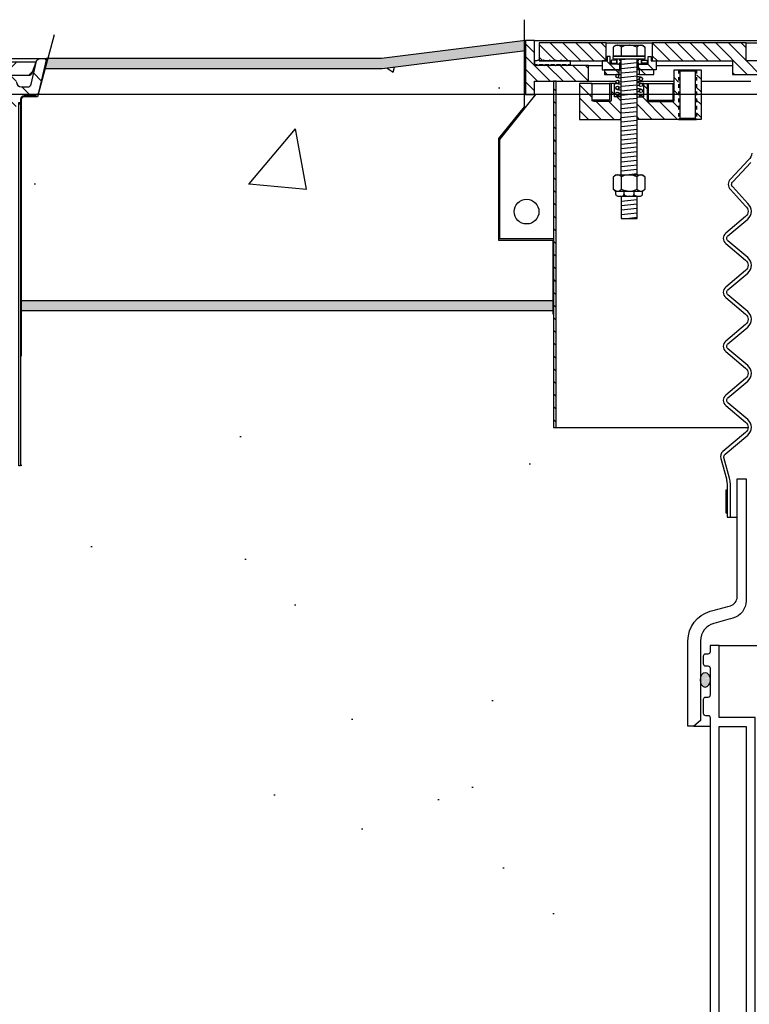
# Model space of a CAD drawing. Extents: x -285 to 5863, y 308 to 3178.
# Tile 518 of 622: x 5009 to 5030, y 959 to 986. Entities that reach past the tile are written whole.
import ezdxf

# ---------------------------------------------------------------- set-up
doc = ezdxf.new("R2010")
doc.units = 0
doc.header["$MEASUREMENT"] = 0
doc.header["$PDSIZE"] = 1
doc.linetypes.add('HIDDEN5', pattern=[0.05, 0.025, -0.025])
doc.layers.get('DEFPOINTS').update_dxf_attribs({"linetype": 'CONTINUOUS'})
for name, color, linetype in [('CONCRETE-HATCH', 2, 'CONTINUOUS'), ('DIM', 3, 'CONTINUOUS'), ('FRP-SUMP', 2, 'CONTINUOUS'), ('MULTI-PORT-MANHOLE', 2, 'CONTINUOUS'), ('MULTI-PORT-MANHOLE-HATCH', 252, 'CONTINUOUS'), ('MULTI-PORT-SHROUD', 1, 'CONTINUOUS'), ('PEAGRAVEL-HATCH', 3, 'CONTINUOUS'), ('TANK-MANHOLE-18', 2, 'CONTINUOUS'), ('TANK-MANHOLE-COVER-18', 2, 'CONTINUOUS'), ('TANK-MANHOLE-COVER-HATCH-18', 7, 'CONTINUOUS'), ('TANK-MANHOLE-HATCH-18', 7, 'CONTINUOUS'), ('TANK-SLAB', 6, 'CONTINUOUS')]:
    doc.layers.add(name, color=color, linetype=linetype)
doc.layers.add('FREEZE-LINES', color=8, linetype='CONTINUOUS', plot=False)
doc.styles.add('SIMPLEX', font='simplex')
doc.dimstyles.new('DIM64', dxfattribs={"dimscale": 64, "dimtxt": 0.09375, "dimasz": 0.09375, "dimexe": 0.0625, "dimexo": 0.0625, "dimgap": 0.046875, "dimtad": 1, "dimdec": 4, "dimzin": 3, "dimdsep": 46, "dimlunit": 4, "dimtxsty": 'SIMPLEX', "dimcen": 0, "dimclrd": 256, "dimclre": 256, "dimclrt": 256, "dimadec": 0, "dimazin": 0, "dimtfac": 1, "dimtdec": 4, "dimtmove": 0, "dimatfit": 3, "dimfxl": 1, "dimfrac": 2, "dimtolj": 1, "dimtzin": 0, "dimarcsym": 0})
pattern_1 = [(135, (13026.4902, -192.00985), (0.176776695, 0.176776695), [])]

# ---------------------------------------------------------------- blocks, each defined once
blk = doc.blocks.new('*D53')
at = {"layer": 'DEFPOINTS', "color": 0, "transparency": 16777216}
for p in [(5440.235, 978.296), (4823.479, 978.015), (4823.479, 700.523)]:
    blk.add_point(p, dxfattribs=at)
at = {"layer": 'DIM', "lineweight": -2, "transparency": 16777216}
for p, q in [((5440.235, 974.296), (5440.235, 696.523)), ((4823.479, 974.015), (4823.479, 696.523)), ((5434.235, 700.523), (4829.479, 700.523))]:
    blk.add_line(p, q, dxfattribs=at)
at = {"layer": 'DIM', "transparency": 16777216}
for points in [[(4829.479, 701.523), (4829.479, 699.523), (4823.479, 700.523)], [(5434.235, 701.523), (5434.235, 699.523), (5440.235, 700.523)]]:
    blk.add_solid(points, dxfattribs=at)
at = {"layer": 'DIM', "transparency": 16777216, "insert": (5131.857, 708.095), "char_height": 6, "attachment_point": 5, "style": 'SIMPLEX'}
blk.add_mtext('\\A1;51\'-4 3/4" (F.V. TANK SLAB)', dxfattribs=at)

msp = doc.modelspace()

# ---------------------------------------------------------------- hatches: boundary and pattern name
at = {"layer": 'CONCRETE-HATCH'}
h = msp.add_hatch(dxfattribs=at)
h.set_pattern_fill('AR-CONC', color=256, scale=2.67, style=0)
h.set_pattern_definition([(50, (5015.654, 981.518), (19.151, -1.675), [2.0025, -22.0275]), (355, (5015.654, 981.518), (-3.705, 20.084), [1.602, -17.622]), (100.45, (5017.25, 981.378), (15.446, 18.408), [1.702, -18.7205]), (46.18, (5015.654, 986.858), (28.495, -4.42), [3.004, -33.041]), (96.64, (5018.03, 986.49), (24.955, 26.01), [2.553, -28.081]), (351.18, (5015.654, 986.858), (24.955, 26.01), [2.403, -26.433]), (21, (5018.324, 985.523), (15.937, -10.75), [2.0025, -22.0275]), (326, (5018.324, 985.523), (6.497, 19.362), [1.602, -17.622]), (71.45, (5019.652, 984.627), (22.434, 8.612), [1.702, -18.7205]), (37.5, (5015.654, 981.518), (0.3247, 8.8883), [0, -17.4084, 0, -17.889, 0, -17.6887]), (7.5, (5015.654, 981.518), (7.024, 10.531), [0, -10.1994, 0, -17.008, 0, -6.7417]), (327.5, (5009.7, 981.518), (14.253, -0.6022), [0, -6.675, 0, -20.826, 0, -27.6345]), (317.5, (5007.03, 981.518), (15.571, 2.673), [0, -8.6775, 0, -13.8306, 0, -19.6245])])
h.paths.add_polyline_path([(5022.59565, 982.79832), (5023.31108, 983.67456), (5023.31108, 985.22637), (5019.3678, 984.73346), (5009.99831, 984.73346), (5009.79039, 983.95668), (5009.4045, 983.95668), (5009.35966, 983.9299), (5009.33316, 983.87998), (5009.33316, 978.29596), (5024.10359, 978.29596), (5024.10359, 979.97135), (5022.59565, 979.97135)])
at = {"layer": 'FRP-SUMP'}
h = msp.add_hatch(color=256, dxfattribs=at)
edge = h.paths.add_edge_path()
edge.add_ellipse((5028.33895, 967.75721), major_axis=(0, 0.2), ratio=0.72085956, start_angle=-71.031832, end_angle=77.321789, ccw=False)
edge.add_line((5028.47529, 967.82221), (5028.47529, 967.6922))
edge.add_ellipse((5028.33895, 967.75721), major_axis=(0, 0.2), ratio=0.72085956, start_angle=102.678211, end_angle=251.031832, ccw=False)
edge.add_line((5028.19829, 967.71331), (5028.19829, 967.8011))
at = {"layer": 'MULTI-PORT-MANHOLE-HATCH', "linetype": 'Continuous'}
h = msp.add_hatch(dxfattribs=at)
h.set_pattern_fill('LINE', color=256, scale=2, angle=45, style=0)
h.set_pattern_definition(pattern_1)
h.paths.add_polyline_path([(5023.60029, 984.01471), (5023.60029, 984.38971), (5025.10029, 984.38971), (5025.10029, 984.82721), (5023.60029, 984.82721), (5023.60029, 985.51471), (5023.35029, 985.51471), (5023.35029, 984.01471)])
h = msp.add_hatch(dxfattribs=at)
h.set_pattern_fill('LINE', color=256, scale=2, angle=45, style=0)
h.set_pattern_definition(pattern_1)
h.paths.add_polyline_path([(5025.58467, 985.45221), (5023.72529, 985.45221), (5023.72529, 984.95221), (5025.58467, 984.95221)])
h = msp.add_hatch(dxfattribs=at)
h.set_pattern_fill('LINE', color=256, scale=2, angle=45, style=0)
h.set_pattern_definition(pattern_1)
h.paths.add_polyline_path([(5030.22529, 984.57721), (5030.22529, 984.95221), (5029.47529, 984.95221), (5029.47529, 985.45221), (5026.86592, 985.45221), (5026.86592, 984.95221), (5029.10029, 984.95221), (5029.10029, 984.57721)])
h = msp.add_hatch(dxfattribs=at)
h.set_pattern_fill('LINE', color=256, scale=2, angle=45, style=0)
h.set_pattern_definition(pattern_1)
h.paths.add_polyline_path([(5025.96748, 984.85846), (5025.69404, 984.85846), (5025.69404, 985.07721), (5025.61592, 985.07721), (5025.61592, 984.95221), (5025.47529, 984.95221), (5025.47529, 984.70221), (5025.96748, 984.70221)])
h.paths.add_polyline_path([(5026.97529, 984.95221), (5026.83467, 984.95221), (5026.83467, 985.07721), (5026.75654, 985.07721), (5026.75654, 984.85846), (5026.4831, 984.85846), (5026.4831, 984.70221), (5026.97529, 984.70221)])
h.paths.add_polyline_path([(5026.91279, 984.70221), (5026.50654, 984.70221), (5026.50654, 984.57721), (5026.91279, 984.57721)])
h.paths.add_polyline_path([(5025.94404, 984.70221), (5025.53779, 984.70221), (5025.53779, 984.57721), (5025.94404, 984.57721)])
h = msp.add_hatch(dxfattribs=at)
h.set_pattern_fill('LINE', color=256, scale=2, angle=45, style=0)
h.set_pattern_definition(pattern_1)
h.paths.add_polyline_path([(5027.60029, 984.70221), (5027.47529, 984.70221), (5027.47529, 983.85846, -0.41421356), (5027.44404, 983.82721), (5026.75654, 983.82721, -0.41421356), (5026.72529, 983.85846), (5026.72529, 984.32721), (5026.63154, 984.32721), (5026.63154, 983.95221), (5026.47529, 983.95221), (5026.44404, 983.92096), (5026.44404, 983.35846), (5026.47529, 983.32721), (5027.60029, 983.32721)])
h.paths.add_polyline_path([(5028.22529, 984.70221), (5028.10029, 984.70221), (5028.10029, 983.32721), (5028.22529, 983.32721)])
h = msp.add_hatch(dxfattribs=at)
h.set_pattern_fill('LINE', color=256, scale=2, angle=45, style=0)
h.set_pattern_definition([(135, (12985.3649, -192.00985), (0.176776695, 0.176776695), [])])
h.paths.add_polyline_path([(5024.12529, 974.76471), (5024.19999, 974.76471), (5024.19999, 984.38971), (5024.12529, 984.38971)])
h = msp.add_hatch(dxfattribs=at)
h.set_pattern_fill('LINE', color=256, scale=2, angle=45, style=0)
h.set_pattern_definition(pattern_1)
h.paths.add_polyline_path([(5026.00654, 983.92096), (5025.97529, 983.95221), (5025.81904, 983.95221), (5025.81904, 984.32721), (5025.72529, 984.32721), (5025.72529, 983.85846, -0.41421356), (5025.69404, 983.82721), (5025.25156, 983.82721), (5025.2228, 983.8314), (5025.20175, 983.84284), (5025.19404, 983.85846), (5025.19404, 984.32721), (5024.85029, 984.32721), (5024.85029, 983.32721), (5025.97529, 983.32721), (5026.00654, 983.35846)])
at = {"layer": 'PEAGRAVEL-HATCH'}
h = msp.add_hatch(dxfattribs=at)
h.set_pattern_fill('AR-SAND', color=256, scale=7.5, style=0)
h.set_pattern_definition([(37.5, (5009.319, 973.704), (-0.4725, 14.451), [0, -11.4, 0, -12.75, 0, -12.1875]), (7.5, (5009.319, 973.704), (13.273, 21.166), [0, -6.15, 0, -10.275, 0, -3.9375]), (327.5, (5000.094, 973.704), (23.356, 0.0424), [0, -3.75, 0, -13.5, 0, -17.625]), (317.5, (5000.094, 973.704), (22.546, 6.583), [0, -1.875, 0, -8.85, 0, -10.125])])
h.paths.add_polyline_path([(5024.12529, 978.01471), (5009.33316, 978.01471), (5009.33316, 976.75093), (5009.31863, 973.7036), (5028.82574, 973.7036), (5028.76964, 973.90753, -0.29327684), (5028.8299, 974.10089), (5029.46037, 974.62992, 0.20935884), (5029.52714, 974.76471), (5024.19999, 974.76471), (5024.12529, 974.76471)])
h = msp.add_hatch(dxfattribs=at)
h.set_pattern_fill('AR-SAND', color=256, scale=7.5, style=0)
h.set_pattern_definition([(37.5, (5002.229, 964.509), (-0.4725, 14.451), [0, -11.4, 0, -12.75, 0, -12.1875]), (7.5, (5002.229, 964.509), (13.273, 21.166), [0, -6.15, 0, -10.275, 0, -3.9375]), (327.5, (4993.004, 964.509), (23.356, 0.0424), [0, -3.75, 0, -13.5, 0, -17.625]), (317.5, (4993.004, 964.509), (22.546, 6.583), [0, -1.875, 0, -8.85, 0, -10.125])])
edge = h.paths.add_edge_path()
edge.add_line((5028.94404, 972.39855), (5028.91404, 972.39855))
edge.add_line((5028.91404, 972.39855), (5028.91404, 973.02355))
edge.add_line((5028.91404, 973.02355), (5028.94404, 973.20603))
edge.add_arc((5028.44404, 973.20603), 0.5, 0, 15.380859)
edge.add_line((5028.92613, 973.33865), (5028.82574, 973.7036))
edge.add_line((5028.82574, 973.7036), (5002.22882, 973.7036))
edge.add_line((5002.22882, 973.7036), (5002.22882, 964.50891))
edge.add_line((5002.22882, 964.50891), (5028.47451, 964.50891))
edge.add_line((5028.47451, 964.50891), (5028.47529, 966.71157))
edge.add_arc((5028.42142, 966.73799), 0.06, 333.87091, 496.42582)
edge.add_arc((5028.34779, 966.83409), 0.0625, 180, 298.855661, ccw=False)
edge.add_line((5028.28529, 966.83409), (5028.28529, 967.20909))
edge.add_arc((5028.34779, 967.20909), 0.0625, 90, 180, ccw=False)
edge.add_line((5028.34779, 967.27159), (5028.41029, 967.27159))
edge.add_arc((5028.40843, 967.33857), 0.06701, 271.586914, 363.83352)
edge.add_line((5028.47529, 967.34305), (5028.47529, 967.6922))
edge.add_ellipse((5028.33895, 967.75721), major_axis=(0, 0.2), ratio=0.72085956, start_angle=116.585007, end_angle=251.031832, ccw=False)
edge.add_line((5028.21002, 967.64994), (5028.21002, 966.63109))
edge.add_line((5028.21002, 966.63109), (5028.01851, 966.47039))
edge.add_line((5028.01851, 966.47039), (5027.85989, 966.47039))
edge.add_line((5027.85989, 966.47039), (5027.86002, 966.63109))
edge.add_line((5027.86002, 966.63109), (5027.86002, 968.84474))
edge.add_arc((5028.71002, 968.84474), 0.85, 105.707344, 179.999992, ccw=False)
edge.add_arc((5041.03617, 925.01464), 46.38034, 104.989898, 105.707347, ccw=False)
edge.add_arc((5028.97529, 970.05822), 0.25, 284.989898, 360)
edge.add_line((5029.22529, 970.05822), (5029.22529, 972.27355))
edge.add_line((5029.22529, 972.27355), (5028.94404, 972.27355))
edge.add_line((5028.94404, 972.27355), (5028.94404, 972.39855))
h = msp.add_hatch(dxfattribs=at)
h.set_pattern_fill('AR-SAND', color=256, scale=7.5, style=0)
h.set_pattern_definition([(37.5, (5002.229, 935.266), (-0.4725, 14.4512), [0, -11.4, 0, -12.75, 0, -12.1875]), (7.5, (5002.229, 935.266), (13.273, 21.166), [0, -6.15, 0, -10.275, 0, -3.9375]), (327.5, (4993.004, 935.266), (23.356, 0.0424), [0, -3.75, 0, -13.5, 0, -17.625]), (317.5, (4993.004, 935.266), (22.546, 6.583), [0, -1.875, 0, -8.85, 0, -10.125])])
h.paths.add_polyline_path([(5028.47182, 956.87655), (5028.47451, 964.50891), (5002.22882, 964.50891), (5002.22882, 935.26579), (5020.77253, 935.26579), (5020.77253, 935.66298), (5020.90865, 935.66298), (5020.90865, 935.83262, -0.41421356), (5020.9399, 935.86444), (5020.95915, 935.86444, 0.35187469), (5020.97365, 935.87609, 2.48870246), (5020.95272, 935.82484), (5020.96805, 935.82484, -0.89681203), (5021.43766, 935.87609, 0.3518816), (5021.45216, 935.86444), (5021.47083, 935.86444, -0.41421372), (5021.50265, 935.83319), (5021.50265, 935.66211), (5022.02567, 935.69869), (5022.02567, 936.11157), (5022.14942, 936.11157), (5022.14942, 937.00876), (5022.76817, 937.00876), (5022.76817, 942.02096, 0.41421356), (5023.01817, 942.27096), (5023.01817, 943.80737), (5022.88472, 943.80737, -0.41421356), (5022.63472, 944.05737), (5022.63472, 944.45572), (5021.89819, 945.77096), (5022.13472, 945.77096), (5023.01817, 945.77096), (5023.01817, 953.39639, -0.33671624), (5024.26206, 955.03406, -0.00822165)])
at = {"layer": 'TANK-MANHOLE-COVER-HATCH-18', "linetype": 'Continuous'}
h = msp.add_hatch(dxfattribs=at)
h.set_pattern_fill('LINE', color=256, scale=4, angle=45, style=0)
h.set_pattern_definition([(45, (3433.857, 0), (-0.35355339, 0.35355339), [])])
h.paths.add_polyline_path([(4990.21319, 984.92178), (4990.21873, 984.85798), (4990.31065, 984.60612, 0.31505809), (4990.39872, 984.54451), (4991.15081, 984.54451, -0.20068244), (4991.21756, 984.5166), (4991.3171, 984.41569, 0.20068244), (4991.38384, 984.38778), (4991.72365, 984.38778), (4992.06345, 984.38778, 0.20067998), (4992.13019, 984.41569), (4992.22974, 984.5166, -0.20067998), (4992.29648, 984.54451), (4998.01515, 984.54451, -0.38336671), (4998.26374, 984.32108), (4998.35922, 983.42753, 0.38336671), (4998.51459, 983.28788), (4998.54141, 983.28788, 0.38336671), (4998.69678, 983.42753), (4998.79222, 984.32073, -0.38376912), (4999.04119, 984.54451), (5000.90396, 984.54451, -0.38581775), (5001.15451, 984.31895), (5001.24832, 983.42777, 0.38381878), (5001.40371, 983.28788), (5001.43198, 983.28788, 0.38381878), (5001.58737, 983.42777), (5001.68136, 984.32069, -0.38381878), (5001.92999, 984.54451), (5007.65006, 984.54451, -0.20067998), (5007.7168, 984.5166), (5007.81635, 984.41569, 0.20067998), (5007.88309, 984.38778), (5008.22289, 984.38778), (5008.5627, 984.38778, 0.20068244), (5008.62944, 984.41569), (5008.72898, 984.5166, -0.20068244), (5008.79572, 984.54451), (5009.54643, 984.54451, 0.31505687), (5009.6345, 984.60612), (5009.72642, 984.85798), (5009.73197, 984.92178), (4999.97327, 984.92178)])
at = {"layer": 'TANK-MANHOLE-HATCH-18', "linetype": 'Continuous'}
h = msp.add_hatch(dxfattribs=at)
h.set_pattern_fill('LINE', color=256, scale=4, angle=135, style=0)
h.set_pattern_definition([(135, (3433.857, 0), (-0.35355339, -0.35355339), [])])
h.paths.add_polyline_path([(5009.20271, 984.36321), (5009.19656, 984.48516, 0.39953151), (5009.13414, 984.54451), (5009.05512, 984.54451, 0.39923087), (5008.99271, 984.48523), (5008.97327, 984.1076), (5007.74715, 984.1076), (5007.75827, 983.90744, 0.39805028), (5007.94548, 983.73034), (5008.87336, 983.73034, -0.39889443), (5008.99819, 983.61191), (5009.01213, 983.3471, 0.46914088), (5009.08918, 983.28962, 0.45806569), (5009.16607, 983.34482), (5009.20073, 983.73304, -0.38836603), (5009.26298, 983.78998), (5009.31586, 983.78998), (5009.32138, 983.88936, -0.40020821), (5009.41573, 983.97861), (5009.69616, 983.97861, 0.34818324), (5009.81793, 984.07537), (5010.03577, 985.01471), (5009.85268, 985.01471, 0.34699278), (5009.7623, 984.94341), (5009.61273, 984.30212, -0.34858266), (5009.52143, 984.22966), (5009.34316, 984.22966, -0.39953151)])
at = {"layer": 'TANK-SLAB'}
for points in [[(5023.35029, 985.23127), (5023.35029, 985.51471), (5019.35029, 985.01471), (5010.03577, 985.01471), (5009.97055, 984.73346), (5019.3678, 984.73346)], [(5024.12529, 978.29596), (5009.31863, 978.29596), (5009.31863, 978.01471), (5024.12529, 978.01471)]]:
    msp.add_hatch(color=256, dxfattribs=at).paths.add_polyline_path(points)

# ---------------------------------------------------------------- linework, layer by layer
at = {"layer": 'DEFPOINTS'}
for points in [[(5023.31108, 986.09576), (5023.31108, 983.67456), (5022.59565, 982.79832), (5022.59565, 979.97135), (5024.10359, 979.97135), (5024.10359, 977.91141)], [(5023.31108, 986.09576), (5023.31108, 983.67456), (5022.59565, 982.79832), (5022.59565, 979.97135), (5024.10359, 979.97135), (5024.10359, 977.91141)], [(5010.24948, 985.6718), (5009.79039, 983.95668), (5009.4045, 983.95668), (5009.35966, 983.9299), (5009.33316, 983.87998), (5009.33316, 976.75093)], [(5010.24948, 985.6718), (5009.79039, 983.95668), (5009.4045, 983.95668), (5009.35966, 983.9299), (5009.33316, 983.87998), (5009.33316, 976.75093)]]:
    msp.add_lwpolyline(points, dxfattribs=at)
at = {"layer": 'FREEZE-LINES', "linetype": 'Continuous'}
msp.add_line((5653.857, 984.01471), (4609.857, 984.01471), dxfattribs=at)
at = {"layer": 'FRP-SUMP', "color": 7, "linetype": 'Continuous'}
msp.add_line((5028.72529, 968.71159), (5031.07025, 968.71159), dxfattribs=at)
at = {"layer": 'FRP-SUMP', "color": 7}
msp.add_line((5028.01851, 966.47039), (5028.47521, 966.47023), dxfattribs=at)
at = {"layer": 'FRP-SUMP'}
msp.add_lwpolyline([(5028.57491, 969.32614, 0.33616492), (5028.21002, 968.84474), (5028.21002, 966.63109), (5028.01851, 966.47039), (5027.85989, 966.47039), (5027.86002, 966.63109), (5027.86002, 968.84474, -0.33616492), (5028.48034, 969.66312, -0.00312802), (5029.03995, 969.81672, 0.33950342), (5029.22529, 970.05822), (5029.22529, 973.34109), (5029.47502, 973.34109), (5029.47502, 969.95415, -0.33985649), (5029.10373, 969.471, 0.00350371)], format="xyb", close=True, dxfattribs=at)
for points in [[(5029.72529, 956.57108), (5029.72529, 966.71159), (5028.72529, 966.71159), (5028.72529, 968.71159), (5028.47529, 968.71159), (5028.47529, 968.53471, -0.41421356), (5028.41529, 968.47471), (5028.34529, 968.47471, 0.41421356), (5028.28529, 968.41471), (5028.28529, 968.20909, 0.41421356), (5028.34779, 968.14659), (5028.41029, 968.14659, -0.38676832), (5028.47529, 968.08409), (5028.47529, 967.33409, -0.38676832), (5028.41029, 967.27159), (5028.34779, 967.27159, 0.41421356), (5028.28529, 967.20909), (5028.28529, 966.83409, 0.41421356), (5028.34779, 966.77159), (5028.41529, 966.77159, -0.41421356), (5028.47529, 966.71159), (5028.47182, 956.87655, 0.00822165)], [(5028.72529, 956.65861), (5028.72529, 966.46159), (5029.47529, 966.46159), (5029.47529, 956.74136, 0.01036772)]]:
    msp.add_lwpolyline(points, format="xyb", dxfattribs=at)
at = {"layer": 'FRP-SUMP', "extrusion": (0, 0, -1)}
msp.add_ellipse((5028.33895, 967.75721), major_axis=(0, 0.2), ratio=0.72085956, dxfattribs=at)
at = {"layer": 'MULTI-PORT-MANHOLE', "color": 7, "linetype": 'Continuous'}
for p, q in [((5023.60029, 985.51471), (5029.84959, 985.51471)), ((5025.58467, 985.45221), (5026.86592, 985.45221)), ((5026.00654, 984.96906), (5025.96526, 984.96906)), ((5025.96526, 984.88847), (5026.00654, 984.88847)), ((5026.44404, 984.96906), (5026.48532, 984.96906)), ((5026.48532, 984.88847), (5026.44404, 984.88847)), ((5025.10029, 984.82721), (5025.47529, 984.82721)), ((5025.96748, 984.85846), (5026.00654, 984.85846)), ((5025.96748, 984.70221), (5026.00654, 984.70221)), ((5026.4831, 984.85846), (5026.44404, 984.85846)), ((5026.4831, 984.70221), (5026.44404, 984.70221)), ((5026.97529, 984.82721), (5029.10029, 984.82721)), ((5027.60029, 984.70221), (5028.10029, 984.70221)), ((5025.10029, 984.38971), (5025.85867, 984.38971)), ((5025.94404, 984.57721), (5026.00654, 984.57721)), ((5026.50654, 984.57721), (5026.44404, 984.57721)), ((5026.44404, 984.38971), (5027.47529, 984.38971)), ((5028.22529, 984.38971), (5029.61012, 984.38971)), ((5025.19405, 984.32721), (5025.67706, 984.32721)), ((5025.81904, 984.32721), (5025.87813, 984.32721)), ((5026.63154, 984.32721), (5026.57245, 984.32721)), ((5026.75654, 984.32721), (5027.44404, 984.32721)), ((5027.60029, 983.32721), (5028.10029, 983.32721)), ((5024.19999, 974.76471), (5029.52714, 974.76471))]:
    msp.add_line(p, q, dxfattribs=at)
at = {"layer": 'MULTI-PORT-MANHOLE', "color": 254, "linetype": 'Continuous'}
msp.add_line((5029.47529, 985.45221), (5029.77378, 985.45221), dxfattribs=at)
at = {"layer": 'MULTI-PORT-MANHOLE', "color": 2, "linetype": 'Continuous'}
for p, q in [((5026.00878, 985.07906), (5026.00878, 985.33355)), ((5026.4418, 985.33355), (5026.4418, 985.07906)), ((5026.00654, 981.7889), (5026.00654, 984.99907)), ((5026.44404, 981.7889), (5026.44404, 984.99907)), ((5027.63154, 984.67096), (5028.06904, 984.67096)), ((5027.63154, 983.35846), (5028.06904, 983.35846)), ((5026.00878, 981.38291), (5026.00878, 981.73089)), ((5026.4418, 981.73089), (5026.4418, 981.38291))]:
    msp.add_line(p, q, dxfattribs=at)
at = {"layer": 'MULTI-PORT-MANHOLE', "color": 3, "linetype": 'Continuous'}
msp.add_line((5026.00654, 983.90229), (5026.00654, 984.84197), dxfattribs=at)
at = {"layer": 'MULTI-PORT-MANHOLE', "color": 1, "linetype": 'HIDDEN5', "ltscale": 0.4}
for p, q in [((5027.60029, 984.70221), (5027.60029, 983.32721)), ((5028.10029, 984.70221), (5028.10029, 983.32721))]:
    msp.add_line(p, q, dxfattribs=at)
at = {"layer": 'MULTI-PORT-MANHOLE', "linetype": 'Continuous'}
for points in [[(5023.60029, 984.01471), (5023.60029, 984.38971), (5025.10029, 984.38971), (5025.10029, 984.82721), (5023.60029, 984.82721), (5023.60029, 985.51471), (5023.35029, 985.51471), (5023.35029, 984.01471)], [(5025.58467, 985.45221), (5023.72529, 985.45221), (5023.72529, 984.95221), (5025.58467, 984.95221)], [(5030.22529, 984.57721), (5030.22529, 984.95221), (5029.47529, 984.95221), (5029.47529, 985.45221), (5026.86592, 985.45221), (5026.86592, 984.95221), (5029.10029, 984.95221), (5029.10029, 984.57721)], [(5024.12529, 974.76471), (5024.19999, 974.76471), (5024.19999, 984.38971), (5024.12529, 984.38971), (5024.12529, 974.76471)]]:
    msp.add_lwpolyline(points, close=True, dxfattribs=at)
at = {"layer": 'MULTI-PORT-MANHOLE', "color": 2, "linetype": 'Continuous'}
for points in [[(5025.85029, 985.07906), (5025.79228, 985.07906), (5025.79228, 985.33355), (5025.85029, 985.39156), (5026.60029, 985.39156), (5026.6583, 985.33355), (5026.6583, 985.07906), (5026.60029, 985.07906)], [(5025.69404, 985.07721), (5025.61592, 985.07721), (5025.61592, 984.95221), (5025.47529, 984.95221), (5025.47529, 984.70221), (5025.96748, 984.70221), (5025.96748, 984.85846), (5025.69404, 984.85846)], [(5026.75654, 985.07721), (5026.83467, 985.07721), (5026.83467, 984.95221), (5026.97529, 984.95221), (5026.97529, 984.70221), (5026.4831, 984.70221), (5026.4831, 984.85846), (5026.75654, 984.85846)], [(5025.94404, 984.57721), (5025.94404, 984.70221), (5025.53779, 984.70221), (5025.53779, 984.57721), (5025.94404, 984.57721)], [(5026.50654, 984.57721), (5026.91279, 984.57721), (5026.91279, 984.70221), (5026.50654, 984.70221), (5026.50654, 984.57721)], [(5028.06904, 983.35846), (5028.06904, 984.67096), (5028.10029, 984.70221), (5028.22529, 984.70221), (5028.22529, 983.32721), (5028.10029, 983.32721)], [(5025.85029, 981.3249), (5025.79228, 981.38291), (5025.79228, 981.73089), (5025.85029, 981.7889), (5026.60029, 981.7889), (5026.6583, 981.73089), (5026.6583, 981.38291), (5026.60029, 981.3249)]]:
    msp.add_lwpolyline(points, close=True, dxfattribs=at)
for points in [[(5026.6583, 985.33355), (5026.61318, 985.37088), (5026.56364, 985.39156), (5026.55005, 985.39156), (5026.55005, 985.39156), (5026.49378, 985.37505), (5026.4418, 985.33355), (5026.39319, 985.35569), (5026.31754, 985.38039), (5026.23629, 985.3914), (5026.22529, 985.39156), (5026.08578, 985.36646), (5026.00878, 985.33355), (5025.96366, 985.37088), (5025.91413, 985.39156), (5025.90053, 985.39156), (5025.84426, 985.37505), (5025.79228, 985.33355)], [(5026.6583, 981.73089), (5026.61318, 981.76822), (5026.56364, 981.7889), (5026.55005, 981.7889), (5026.55005, 981.7889), (5026.49378, 981.77238), (5026.4418, 981.73089), (5026.39319, 981.75303), (5026.31754, 981.77772), (5026.23629, 981.78874), (5026.22529, 981.7889), (5026.08578, 981.76379), (5026.00878, 981.73089), (5025.96366, 981.76822), (5025.91413, 981.7889), (5025.90053, 981.7889), (5025.84426, 981.77238), (5025.79228, 981.73089)], [(5026.6583, 981.38291), (5026.61318, 981.34558), (5026.56364, 981.3249), (5026.55005, 981.3249), (5026.55005, 981.3249), (5026.49378, 981.34142), (5026.4418, 981.38291), (5026.39319, 981.36077), (5026.31754, 981.33608), (5026.23629, 981.32506), (5026.22529, 981.3249), (5026.08578, 981.35001), (5026.00878, 981.38291), (5025.96366, 981.34558), (5025.91413, 981.3249), (5025.90053, 981.3249), (5025.84426, 981.34142), (5025.79228, 981.38291)], [(5026.00654, 981.1949), (5026.00654, 980.57756), (5026.44404, 980.57756), (5026.44404, 981.1949)]]:
    msp.add_lwpolyline(points, dxfattribs=at)
at = {"layer": 'MULTI-PORT-MANHOLE', "color": 7, "linetype": 'Continuous'}
msp.add_lwpolyline([(5023.706, 984.97521), (5023.69954, 984.97521), (5023.66529, 984.95521), (5023.60029, 984.95521), (5023.60029, 984.84722), (5023.66529, 984.84722), (5023.69954, 984.82721), (5023.73379, 984.84722), (5023.82579, 984.84722), (5023.86004, 984.82721), (5023.89429, 984.84722), (5023.98629, 984.84722), (5024.02054, 984.82721), (5024.05479, 984.84722), (5024.14679, 984.84722), (5024.18104, 984.82721), (5024.21529, 984.84722), (5024.30729, 984.84722), (5024.34154, 984.82721), (5024.37579, 984.84722), (5024.46779, 984.84722), (5024.50204, 984.82721), (5024.53629, 984.84722), (5024.60029, 984.84722), (5024.60029, 984.95521), (5024.53629, 984.95521), (5024.50204, 984.97521), (5024.46779, 984.95521), (5024.37579, 984.95521), (5024.34154, 984.97521), (5024.30729, 984.95521), (5024.21529, 984.95521), (5024.18104, 984.97521), (5024.14679, 984.95521), (5024.05479, 984.95521), (5024.02054, 984.97521), (5023.98629, 984.95521), (5023.89429, 984.95521), (5023.86004, 984.97521), (5023.82579, 984.95521), (5023.73379, 984.95521), (5023.69954, 984.97521)], dxfattribs=at)
for points in [[(5025.88029, 984.88976), (5025.88029, 984.96777), (5025.74092, 984.96777, 0.41421356), (5025.72529, 984.95214), (5025.72529, 984.90458, 0.41421356), (5025.73529, 984.88896), (5025.88029, 984.88896)], [(5025.88029, 984.88971, 0.41421356), (5025.91154, 984.85846), (5025.93404, 984.85846, 0.41421356), (5025.96529, 984.88971), (5025.96529, 984.8936), (5026.0059, 984.92877), (5025.96529, 984.96393), (5025.96529, 984.96782, 0.41421356), (5025.93404, 984.99907), (5025.91154, 984.99907, 0.41421356), (5025.88029, 984.96782), (5025.88029, 984.88847)], [(5026.57029, 984.88971, -0.41421356), (5026.53904, 984.85846), (5026.51654, 984.85846, -0.41421356), (5026.48529, 984.88971), (5026.48529, 984.8936), (5026.44468, 984.92877), (5026.48529, 984.96393), (5026.48529, 984.96782, -0.41421356), (5026.51654, 984.99907), (5026.53904, 984.99907, -0.41421356), (5026.57029, 984.96782), (5026.57029, 984.88847)], [(5026.57029, 984.88976), (5026.57029, 984.96777), (5026.70967, 984.96777, -0.41421356), (5026.72529, 984.95214), (5026.72529, 984.90458, -0.41421356), (5026.71529, 984.88896), (5026.57029, 984.88896)]]:
    msp.add_lwpolyline(points, format="xyb", dxfattribs=at)
at = {"layer": 'MULTI-PORT-MANHOLE', "color": 2, "linetype": 'Continuous'}
for points in [[(5025.80142, 985.07906), (5026.64916, 985.07906, -0.41421356), (5026.66479, 985.06344), (5026.66479, 985.01469, -0.41421356), (5026.64916, 984.99907), (5025.80142, 984.99907, -0.41421356), (5025.78579, 985.01469), (5025.78579, 985.06344, -0.41421356)], [(5027.60029, 983.32721), (5026.47529, 983.32721), (5026.44404, 983.35846), (5026.44404, 983.92096), (5026.47529, 983.95221), (5026.63154, 983.95221), (5026.63154, 984.32721), (5026.72529, 984.32721), (5026.72529, 983.85846, 0.41421356), (5026.75654, 983.82721), (5027.44404, 983.82721, 0.41421356), (5027.47529, 983.85846), (5027.47529, 984.70221), (5027.60029, 984.70221), (5027.63154, 984.67096), (5027.63154, 983.35846)], [(5025.19404, 983.85846), (5025.19404, 984.32721), (5024.85029, 984.32721), (5024.85029, 983.32721), (5025.97529, 983.32721), (5026.00654, 983.35846), (5026.00654, 983.92096), (5025.97529, 983.95221), (5025.81904, 983.95221), (5025.81904, 984.32721), (5025.72529, 984.32721), (5025.72529, 983.85846, -0.41421356), (5025.69404, 983.82721), (5025.25156, 983.82721), (5025.2228, 983.8314), (5025.20175, 983.84284)]]:
    msp.add_lwpolyline(points, format="xyb", close=True, dxfattribs=at)
at = {"layer": 'MULTI-PORT-MANHOLE', "color": 1, "linetype": 'Continuous'}
for points in [[(5025.87804, 984.57721, 4.45498163), (5025.91657, 984.57721)], [(5026.59667, 983.95221, 0.98838487), (5026.50652, 983.95221)]]:
    msp.add_lwpolyline(points, format="xyb", close=True, dxfattribs=at)
for points in [[(5026.00654, 984.46729), (5025.95389, 984.47433), (5025.94142, 984.47617), (5025.92998, 984.478), (5025.91208, 984.48121), (5025.89575, 984.48566), (5025.88822, 984.48828), (5025.88049, 984.4918), (5025.87547, 984.49469), (5025.87013, 984.49857), (5025.86535, 984.50298), (5025.86075, 984.50857), (5025.85646, 984.51591), (5025.85421, 984.52323)], [(5026.00654, 984.3006), (5025.95557, 984.30742), (5025.9431, 984.30926), (5025.93166, 984.31109), (5025.91376, 984.3143), (5025.89744, 984.31875), (5025.8899, 984.32137), (5025.88217, 984.32489), (5025.87715, 984.32778), (5025.87181, 984.33166), (5025.86703, 984.33607), (5025.86243, 984.34166), (5025.85814, 984.349), (5025.85589, 984.35632)], [(5025.91481, 984.41176), (5025.94659, 984.39985), (5026.00654, 984.391)], [(5026.00654, 984.55755), (5025.95958, 984.56446), (5025.94491, 984.56676), (5025.91701, 984.57721)], [(5026.44404, 984.52055), (5026.49544, 984.51368), (5026.50792, 984.51184), (5026.51935, 984.51), (5026.53726, 984.50679), (5026.55358, 984.50234), (5026.56111, 984.49973), (5026.56885, 984.49621), (5026.57386, 984.49332), (5026.57921, 984.48943), (5026.58398, 984.48502), (5026.58859, 984.47944), (5026.59287, 984.4721), (5026.59512, 984.46477)], [(5026.53621, 984.40933), (5026.50443, 984.42125), (5026.44404, 984.43016)], [(5026.44404, 984.35371), (5026.49544, 984.34683), (5026.50792, 984.34499), (5026.51935, 984.34316), (5026.53726, 984.33995), (5026.55358, 984.3355), (5026.56111, 984.33288), (5026.56885, 984.32936), (5026.57386, 984.32647), (5026.57921, 984.32259), (5026.58398, 984.31818), (5026.58859, 984.31259), (5026.59287, 984.30525), (5026.59512, 984.29793)], [(5025.72529, 984.32721), (5025.67706, 984.32721), (5025.67706, 983.85846), (5025.19405, 983.85846)], [(5026.00654, 984.13365), (5025.95557, 984.14047), (5025.9431, 984.14231), (5025.93166, 984.14414), (5025.91376, 984.14735), (5025.89744, 984.1518), (5025.8899, 984.15442), (5025.88217, 984.15794), (5025.87715, 984.16083), (5025.87181, 984.16472), (5025.86703, 984.16913), (5025.86243, 984.17471), (5025.85814, 984.18205), (5025.85589, 984.18937)], [(5025.91481, 984.24481), (5025.94659, 984.2329), (5026.00654, 984.22405)], [(5025.91481, 984.0791), (5025.94659, 984.06718), (5026.00654, 984.05834)], [(5026.53621, 984.24249), (5026.50443, 984.25441), (5026.44404, 984.26332)], [(5026.44404, 984.18674), (5026.49544, 984.17987), (5026.50792, 984.17802), (5026.51935, 984.17619), (5026.53726, 984.17298), (5026.55358, 984.16853), (5026.56111, 984.16591), (5026.56885, 984.16239), (5026.57386, 984.15951), (5026.57921, 984.15562), (5026.58398, 984.15121), (5026.58859, 984.14563), (5026.59287, 984.13829), (5026.59512, 984.13096)], [(5026.53621, 984.07552), (5026.50443, 984.08744), (5026.44404, 984.09635)], [(5026.72529, 984.32721), (5026.75654, 984.32721), (5026.75654, 983.85846), (5027.44404, 983.85846), (5027.44404, 984.32721), (5027.47529, 984.32721)], [(5026.00654, 983.96795), (5025.95373, 983.97501), (5025.94126, 983.97685), (5025.92982, 983.97868), (5025.91192, 983.98189), (5025.8956, 983.98634), (5025.88806, 983.98896), (5025.88033, 983.99248), (5025.87531, 983.99537), (5025.86997, 983.99925), (5025.86519, 984.00366), (5025.86059, 984.00925), (5025.8563, 984.01659), (5025.85405, 984.02391)], [(5026.44404, 984.02064), (5026.49501, 984.01382), (5026.50748, 984.01198), (5026.51892, 984.01015), (5026.53682, 984.00694), (5026.55315, 984.00249), (5026.56068, 983.99987), (5026.56841, 983.99635), (5026.57343, 983.99346), (5026.57877, 983.98958), (5026.58355, 983.98517), (5026.58815, 983.97958), (5026.59244, 983.97224), (5026.59469, 983.96492)]]:
    msp.add_lwpolyline(points, dxfattribs=at)
at = {"layer": 'MULTI-PORT-MANHOLE', "linetype": 'Continuous'}
msp.add_lwpolyline([(5024.12529, 984.01471), (5023.62529, 984.01471), (5022.62529, 982.76471), (5022.62529, 980.01471), (5024.12529, 980.01471)], dxfattribs=at)
at = {"layer": 'MULTI-PORT-MANHOLE', "color": 2, "linetype": 'Continuous'}
for points in [[(5025.85029, 981.3249), (5025.85029, 981.2574, 0.41421241), (5025.91279, 981.1949), (5026.53779, 981.1949, 0.41421472), (5026.60029, 981.2574), (5026.60029, 981.3249)], [(5026.0253, 981.1949, 0.41186067), (5026.0873, 981.2574), (5026.0873, 981.3249)], [(5026.1493, 981.1949, -0.41186067), (5026.0873, 981.2574), (5026.0873, 981.3249)], [(5026.30128, 981.1949, 0.41186067), (5026.36328, 981.2574), (5026.36328, 981.3249)], [(5026.42528, 981.1949, -0.41186067), (5026.36328, 981.2574), (5026.36328, 981.3249)]]:
    msp.add_lwpolyline(points, format="xyb", dxfattribs=at)
at = {"layer": 'MULTI-PORT-MANHOLE', "color": 1, "linetype": 'Continuous'}
for centre in [(5025.89898, 984.36955), (5026.55203, 984.45154), (5025.89714, 984.03714), (5025.89898, 984.2026), (5026.55203, 984.2847), (5026.55203, 984.11773)]:
    msp.add_circle(centre, 0.04508, dxfattribs=at)
at = {"layer": 'MULTI-PORT-MANHOLE', "linetype": 'Continuous'}
msp.add_circle((5023.37529, 980.76471), 0.34375, dxfattribs=at)
at = {"layer": 'MULTI-PORT-MANHOLE-HATCH', "color": 7}
for p, q in [((5026.22529, 984.99907), (5026.00654, 984.97628)), ((5026.44404, 984.89839), (5026.00654, 984.85281)), ((5026.44404, 984.77492), (5026.00654, 984.72934)), ((5026.44404, 984.65146), (5026.00654, 984.60587)), ((5026.44404, 984.65146), (5026.00654, 984.60587)), ((5026.44404, 984.52799), (5026.00654, 984.4824)), ((5026.44404, 984.40452), (5026.00654, 984.35894)), ((5026.44404, 984.40452), (5026.00654, 984.35894)), ((5026.44404, 984.28105), (5026.00654, 984.23547)), ((5026.44404, 984.15758), (5026.00654, 984.112)), ((5026.44404, 984.15758), (5026.00654, 984.112)), ((5026.44404, 984.03412), (5026.00654, 983.98853)), ((5026.44404, 983.91065), (5026.00654, 983.86506)), ((5026.44404, 983.91065), (5026.00654, 983.86506)), ((5026.44404, 983.78718), (5026.00654, 983.7416)), ((5026.44404, 983.66371), (5026.00654, 983.61813)), ((5026.44404, 983.66371), (5026.00654, 983.61813)), ((5026.44404, 983.54024), (5026.00654, 983.49466)), ((5026.44404, 983.41678), (5026.00654, 983.37119)), ((5026.44404, 983.41678), (5026.00654, 983.37119)), ((5026.44404, 983.29331), (5026.00654, 983.24772)), ((5026.44404, 983.16984), (5026.00654, 983.12426)), ((5026.44404, 983.16984), (5026.00654, 983.12426)), ((5026.44404, 983.04637), (5026.00654, 983.00079)), ((5026.44404, 982.9229), (5026.00654, 982.87732)), ((5026.44404, 982.9229), (5026.00654, 982.87732)), ((5026.44404, 982.79944), (5026.00654, 982.75385)), ((5026.44404, 982.67597), (5026.00654, 982.63038)), ((5026.44404, 982.67597), (5026.00654, 982.63038)), ((5026.44404, 982.5525), (5026.00654, 982.50692)), ((5026.44404, 982.42903), (5026.00654, 982.38345)), ((5026.44404, 982.42903), (5026.00654, 982.38345)), ((5026.44404, 982.30556), (5026.00654, 982.25998)), ((5026.44404, 982.1821), (5026.00654, 982.13651)), ((5026.44404, 982.1821), (5026.00654, 982.13651)), ((5026.44404, 982.05863), (5026.00654, 982.01304)), ((5026.44404, 981.93516), (5026.00654, 981.88958)), ((5026.44404, 981.93516), (5026.00654, 981.88958)), ((5026.44404, 981.81169), (5026.22529, 981.7889)), ((5026.22529, 981.1949), (5026.00654, 981.17211)), ((5026.44404, 981.09423), (5026.00654, 981.04864)), ((5026.44404, 980.97076), (5026.00654, 980.92517)), ((5026.44404, 980.84729), (5026.00654, 980.80171)), ((5026.44404, 980.72382), (5026.00654, 980.67824)), ((5026.44404, 980.60035), (5026.22529, 980.57756))]:
    msp.add_line(p, q, dxfattribs=at)
at = {"layer": 'MULTI-PORT-SHROUD', "color": 7}
msp.add_line((5029.03779, 972.27355), (5029.22529, 972.27355), dxfattribs=at)
at = {"layer": 'MULTI-PORT-SHROUD', "color": 1, "linetype": 'Continuous'}
for points in [[(5029.63154, 982.39013, -0.22169529), (5029.54224, 982.19861), (5029.04527, 981.66718, 0.46630908), (5029.04527, 981.37992), (5029.46037, 980.91718, -0.46630905), (5029.46037, 980.62992), (5028.9089, 980.16718, 0.46630905), (5028.9089, 979.87992), (5029.46037, 979.41718, -0.46630905), (5029.46037, 979.12992), (5028.9089, 978.66718, 0.46630905), (5028.9089, 978.37992), (5029.46037, 977.91718, -0.46630905), (5029.46037, 977.62992), (5028.9089, 977.16718, 0.46630905), (5028.9089, 976.87992), (5029.46037, 976.41718, -0.46630905), (5029.46037, 976.12992), (5028.9089, 975.66718, 0.46630905), (5028.9089, 975.37992), (5029.46037, 974.91718, -0.46630785), (5029.46037, 974.62992), (5028.8299, 974.10089, 0.29327778), (5028.76964, 973.90753), (5028.92613, 973.33865)], [(5028.92613, 973.33865, -0.06721269), (5028.94404, 973.20603), (5028.94404, 972.27355), (5029.03779, 972.27355), (5029.03779, 973.20603, 0.06721269), (5029.01652, 973.36351), (5028.86003, 973.9324, -0.29327737), (5028.89016, 974.02908), (5029.52063, 974.5581, 0.46630694), (5029.52063, 974.989), (5028.96916, 975.45173, -0.46630723), (5028.96916, 975.59537), (5029.52063, 976.0581, 0.46630723), (5029.52063, 976.489), (5028.96916, 976.95173, -0.46630723), (5028.96916, 977.09537), (5029.52063, 977.5581, 0.46630723), (5029.52063, 977.989), (5028.96916, 978.45173, -0.46630723), (5028.96916, 978.59537), (5029.52063, 979.0581, 0.46630723), (5029.52063, 979.489), (5028.96916, 979.95173, -0.46630723), (5028.96916, 980.09537), (5029.52063, 980.5581, 0.46630723), (5029.52063, 980.989), (5029.10553, 981.45173, -0.46630817), (5029.10553, 981.59537), (5029.6025, 982.1268, 0.22169529)]]:
    msp.add_lwpolyline(points, format="xyb", dxfattribs=at)
at = {"layer": 'MULTI-PORT-SHROUD', "color": 7, "linetype": 'Continuous'}
msp.add_lwpolyline([(5028.94404, 972.39855), (5028.94404, 973.02355), (5028.91404, 973.02355), (5028.91404, 972.39855)], close=True, dxfattribs=at)
at = {"layer": 'TANK-MANHOLE-18', "color": 7, "linetype": 'Continuous'}
msp.add_line((4990.10495, 985.01471), (5009.85268, 985.01471), dxfattribs=at)
at = {"layer": 'TANK-MANHOLE-18', "linetype": 'Continuous'}
msp.add_lwpolyline([(5009.20271, 984.36321, 0.39953151), (5009.34316, 984.22966), (5009.52143, 984.22966, 0.34858266), (5009.61273, 984.30212), (5009.76207, 984.94238, -0.35017412), (5009.85268, 985.01471), (5010.03577, 985.01471), (5009.81801, 984.0757, -0.3489397), (5009.69616, 983.97861), (5009.41573, 983.97861, 0.39805274), (5009.32142, 983.89006), (5009.31586, 983.78998), (5009.26298, 983.78998, 0.38836603)], format="xyb", dxfattribs=at)
msp.add_lwpolyline([(5009.27009, 983.75669), (5009.31863, 983.75669), (5009.31863, 973.7036), (5009.27009, 973.7036), (5009.27009, 983.78998)], dxfattribs=at)
at = {"layer": 'TANK-MANHOLE-COVER-18', "linetype": 'Continuous'}
msp.add_lwpolyline([(4999.97327, 984.92178), (5009.73197, 984.92178), (5009.72642, 984.85798), (5009.6345, 984.60612, -0.31505687), (5009.54643, 984.54451), (5008.79572, 984.54451, 0.20068244)], format="xyb", dxfattribs=at)
at = {"layer": 'TANK-SLAB'}
for p, q in [((5009.31863, 978.29596), (5024.12529, 978.29596)), ((5009.31863, 978.01471), (5024.12529, 978.01471))]:
    msp.add_line(p, q, dxfattribs=at)
for points in [[(5023.35029, 985.51471), (5019.35029, 985.01471), (5010.03577, 985.01471)], [(5023.35029, 985.23127), (5019.3678, 984.73346), (5009.97055, 984.73346)]]:
    msp.add_lwpolyline(points, dxfattribs=at)

# ---------------------------------------------------------------- dimensions: what is measured, and where the dimension line sits
at = {"layer": 'DIM'}
dim = msp.add_linear_dim(base=(4823.47882, 700.52328), p1=(5440.23519, 978.29596), p2=(4823.47882, 978.01471), angle=180, text='<> (F.V. TANK SLAB)', dimstyle='DIM64', dxfattribs=at)
dim.commit()
dim.dimension.update_dxf_attribs({"geometry": '*D53', "text_midpoint": (5131.857, 708.09471)})

doc.saveas('drawing.dxf')
